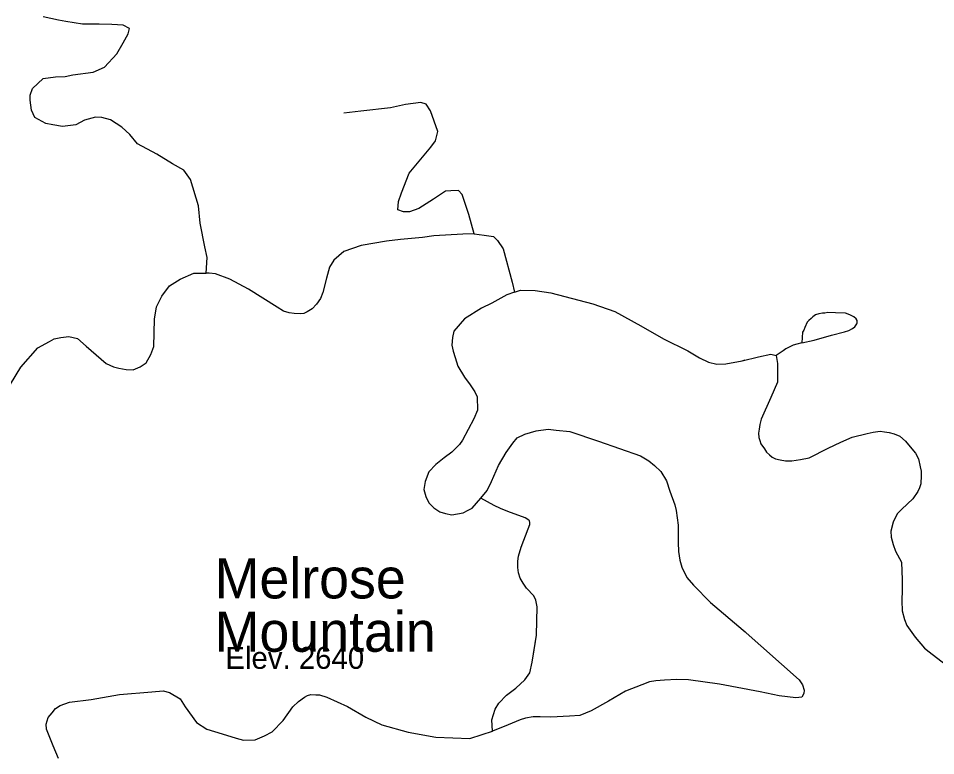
# Model space of a CAD drawing. Extents: x 990631 to 1056237, y 535999 to 585651.
# Drawn here: x 1018534 to 1021960, y 546248 to 549002 of the extents above; entities that cross this region are included whole.
import ezdxf

# ---------------------------------------------------------------- set-up
doc = ezdxf.new("R2010")
doc.units = 0
for name, color, linetype in [('Exist Geographical Mountain Summit Label', 7, 'Continuous'), ('Exist Road Non-System Type 51', 7, 'Continuous'), ('Exist Survey Geodetic Marker Label', 7, 'Continuous')]:
    doc.layers.add(name, color=color, linetype=linetype)

msp = doc.modelspace()

# ---------------------------------------------------------------- linework, layer by layer
at = {"layer": 'Exist Road Non-System Type 51'}
for points in [[(1019235, 548050.3), (1019238.8, 548108.2), (1019230.2, 548148.6), (1019213.2, 548237.2), (1019207.3, 548301.5), (1019176.7, 548400.6), (1019151.8, 548435.3), (1019110.4, 548458.7), (1019051.7, 548494.7), (1018978.9, 548533.2), (1018950, 548568.2), (1018920.9, 548595.2), (1018877.9, 548622.7), (1018846, 548631.7), (1018822, 548632.6), (1018781.8, 548621.8), (1018749.1, 548604.9), (1018698.9, 548598.7), (1018663, 548603.8), (1018637.1, 548608.7), (1018596, 548632), (1018582.9, 548658.5), (1018578.1, 548696.8), (1018578.6, 548714.8), (1018587.5, 548740.4), (1018626.9, 548777.2), (1018673, 548783.7), (1018709.1, 548784.3), (1018737.4, 548791.4), (1018813.6, 548800.8), (1018856.4, 548819.6), (1018902.1, 548870.1), (1018925.5, 548911.2), (1018944.6, 548944.6), (1018949.2, 548964.6), (1018925.6, 548977.2), (1018883.6, 548978.7), (1018835.7, 548980.3), (1018773.6, 548980.3), (1018712, 548990.4), (1018684.1, 548995.3), (1018626.5, 549007.3)], [(1020236.5, 548197.1), (1020216.9, 548269.8), (1020191.4, 548344.7), (1020177.9, 548359.2), (1020149.9, 548358.1), (1020129.7, 548356.7), (1020084.6, 548326.2), (1020029.5, 548291.9), (1019995.1, 548279.2), (1019973.1, 548279.9), (1019951.2, 548286.7), (1019954.4, 548318.5), (1019965.5, 548350.3), (1019994, 548423.3), (1020012.6, 548446.7), (1020075.1, 548520.7), (1020092, 548544.2), (1020101.1, 548579.8), (1020073.7, 548656.8), (1020056.6, 548681.3), (1020036.7, 548688.1), (1019980.3, 548679.9), (1019924.1, 548667.8), (1019813.6, 548655.4), (1019749.2, 548647.5)], [(1020236.5, 548197.1), (1020194.4, 548196.4), (1020086.1, 548190.2), (1020043.9, 548183.4), (1019961.6, 548176.3), (1019909.4, 548169.9), (1019814.9, 548153), (1019750, 548131.3), (1019712.9, 548098.5), (1019696, 548073), (1019684.6, 548031.4), (1019670.9, 547977.9), (1019662, 547956.1), (1019647.4, 547934.5), (1019630.9, 547917.1), (1019612.4, 547905.6), (1019600.1, 547900.1), (1019586.1, 547898.6), (1019564.1, 547899.2), (1019546.1, 547902), (1019524.5, 547908.6), (1019500.9, 547923.5), (1019393.1, 547991.1), (1019324.2, 548027.3), (1019271, 548047.2), (1019247, 548050.1), (1019235, 548050.3)], [(1020236.5, 548197.1), (1020274.4, 548191.8), (1020308.3, 548186.7), (1020323.8, 548172.2), (1020344.8, 548141.3), (1020378.7, 548016.2), (1020387.3, 547979.8)], [(1018483.6, 547601.1), (1018542.8, 547699.2), (1018607.2, 547771.1), (1018650.1, 547795.6), (1018668.3, 547805.1), (1018692.6, 547810.4), (1018722.7, 547813.4), (1018754.6, 547806.3), (1018787.6, 547777), (1018861.5, 547712.5), (1018889.1, 547699.8), (1018909, 547695), (1018936.7, 547690), (1018962.7, 547689.3), (1018989.1, 547700.3), (1019011.6, 547715.5), (1019028.7, 547747), (1019039.7, 547776.8), (1019043.1, 547878.7), (1019050.6, 547924.4), (1019070, 547963.8), (1019099.2, 548002.8), (1019138.1, 548027.6), (1019189, 548049.8), (1019235, 548050.3)], [(1020387.3, 547979.8), (1020358.9, 547968.8), (1020301.9, 547938.7), (1020263.3, 547919.9), (1020199.9, 547880), (1020160.3, 547833.4), (1020155.4, 547809.5), (1020152.7, 547781.5), (1020157.8, 547759.4), (1020164.9, 547735), (1020175.9, 547702.8), (1020200.7, 547661.9), (1020221.7, 547633.3), (1020238.8, 547606.5), (1020248.2, 547588.3), (1020248.6, 547538.3), (1020235.6, 547506.5), (1020192.7, 547426), (1020182.2, 547410.4), (1020153.2, 547381.4), (1020124.6, 547360.1), (1020093.7, 547335.3), (1020066.7, 547308.1), (1020053.6, 547272.5), (1020048.6, 547242.6), (1020055.7, 547216.5), (1020067, 547192), (1020086.2, 547173.4), (1020107.7, 547158.6), (1020129.6, 547152), (1020153.5, 547147.1), (1020195.7, 547155.6), (1020214.1, 547165.1), (1020228.4, 547172.6), (1020261.6, 547209.5)], [(1020387.3, 547979.8), (1020409.7, 547987.2), (1020463.7, 547985.3), (1020523.3, 547977.3), (1020680.1, 547936.1), (1020761.2, 547907.5), (1020859.5, 547854.1), (1020943.8, 547805.1), (1021034.5, 547760.1), (1021077.6, 547734.6), (1021111.1, 547717.5), (1021142.9, 547710.5), (1021176.9, 547711.4), (1021237.4, 547723.4), (1021249.1, 547726.1)], [(1020387.3, 547979.8), (1020409.7, 547987.2), (1020463.7, 547985.3), (1020523.3, 547977.3), (1020680.1, 547936.1), (1020761.2, 547907.5), (1020859.5, 547854.1), (1020943.8, 547805.1), (1021034.5, 547760.1), (1021077.6, 547734.6), (1021111.1, 547717.5), (1021142.9, 547710.5), (1021176.9, 547711.4), (1021237.4, 547723.4), (1021297.9, 547737.4), (1021344.3, 547747.8), (1021364, 547743.2)], [(1021459.8, 547789.9), (1021506, 547800.4), (1021570.8, 547818.3), (1021619.3, 547830.7), (1021635.4, 547836.2), (1021649.6, 547843.7), (1021657.9, 547849.4), (1021666.1, 547861.2), (1021666.4, 547865.2), (1021666.5, 547873.2), (1021662.9, 547879.3), (1021655, 547887.6), (1021639.4, 547894.1), (1021623.5, 547900.7), (1021585.5, 547901.8), (1021557.5, 547902.8), (1021545.5, 547901.2), (1021537.5, 547901.4), (1021523.4, 547897.9), (1021511.1, 547894.3), (1021501, 547886.7), (1021494.9, 547880.9), (1021486.5, 547873.2), (1021480.4, 547867.3), (1021471.6, 547847.7), (1021467.4, 547837.8), (1021463, 547829.9), (1021459.8, 547789.9)], [(1021459.8, 547789.9), (1021441.5, 547784.5), (1021427.4, 547781), (1021413.1, 547773.5), (1021401, 547767.9), (1021390.6, 547760.3), (1021364, 547743.2)], [(1021364, 547743.2), (1021369, 547712.9), (1021369.4, 547660.9), (1021368.8, 547642.9), (1021344.9, 547585.6), (1021308, 547504.9), (1021303.4, 547485), (1021300.9, 547467), (1021298.4, 547453.1), (1021299.9, 547437), (1021303.4, 547425), (1021307, 547412.9), (1021320.4, 547394.4), (1021328, 547382.1), (1021339.7, 547371.6), (1021349.4, 547363.4), (1021361.3, 547357), (1021379, 547352.4), (1021398.9, 547349.6), (1021422.9, 547348.9), (1021455.2, 547353.9), (1021487.4, 547360.8), (1021558.7, 547396.4), (1021605.4, 547418.9), (1021648.2, 547437.4), (1021704.7, 547451.7), (1021726.8, 547456.8), (1021752.8, 547459.9), (1021768.8, 547457.4), (1021786.8, 547454.8), (1021804.7, 547450.3), (1021826.3, 547441.6), (1021847.7, 547422.8), (1021865.1, 547402.2), (1021884.2, 547377.6), (1021895.6, 547357.2), (1021902.6, 547326.8), (1021906.1, 547310.8), (1021905.6, 547294.8), (1021904.3, 547262.8), (1021900, 547248.9), (1021893.6, 547235.2), (1021874.6, 547207.8), (1021833.2, 547169.2), (1021816.7, 547151.7), (1021801.6, 547120.2), (1021792.5, 547086.4), (1021793.7, 547064.4), (1021800.7, 547036.2), (1021810, 547011.8), (1021832.6, 546970.9), (1021834.5, 546904.9), (1021835.1, 546866.9), (1021833.9, 546826.9), (1021834.5, 546788.8), (1021843.5, 546756.5), (1021852.8, 546734.1), (1021883.4, 546691), (1021918, 546649.9), (1021935.5, 546635.4), (1021996, 546589.3)], [(1020261.6, 547209.5), (1020284.6, 547238.9), (1020301.7, 547272.3), (1020327.6, 547331.4), (1020355.4, 547380.5), (1020380.6, 547415.8), (1020397.2, 547435.3), (1020425.6, 547448.3), (1020468.1, 547460.8), (1020512.4, 547467.3), (1020542.2, 547464.3), (1020594.1, 547458.7), (1020701, 547423.1), (1020857.3, 547367.7), (1020888.6, 547348.7), (1020910, 547332.1), (1020933.4, 547309.2), (1020954.3, 547274.6), (1020966.9, 547236.1), (1020985.3, 547185.3), (1020990.4, 547163.2), (1020998.8, 547109), (1020998.7, 547044.8), (1020999.4, 547010.8), (1021004.3, 546978.7), (1021011.6, 546952.3), (1021030.2, 546913.7), (1021055.3, 546884.8), (1021119.2, 546820.7), (1021241.7, 546716.6), (1021249.1, 546710)], [(1020261.6, 547209.5), (1020284.6, 547238.9), (1020301.7, 547272.3), (1020327.6, 547331.4), (1020355.4, 547380.5), (1020380.6, 547415.8), (1020397.2, 547435.3), (1020425.6, 547448.3), (1020468.1, 547460.8), (1020512.4, 547467.3), (1020542.2, 547464.3), (1020594.1, 547458.7), (1020701, 547423.1), (1020857.3, 547367.7), (1020888.6, 547348.7), (1020910, 547332.1), (1020933.4, 547309.2), (1020954.3, 547274.6), (1020966.9, 547236.1), (1020985.3, 547185.3), (1020990.4, 547163.2), (1020998.8, 547109), (1020998.7, 547044.8), (1020999.4, 547010.8), (1021004.3, 546978.7), (1021011.6, 546952.3), (1021030.2, 546913.7), (1021055.3, 546884.8), (1021119.2, 546820.7), (1021241.7, 546716.6), (1021449.7, 546531.5), (1021463.1, 546513.1), (1021468.5, 546492.7), (1021468, 546480.7), (1021459.6, 546467.1), (1021437.5, 546463.8), (1021375.6, 546472), (1021304.1, 546486.2), (1021153, 546515.3), (1021037.5, 546531.2), (1020993.5, 546532.7), (1020947.5, 546530.3), (1020915.2, 546527.3), (1020891.1, 546524), (1020862.7, 546513), (1020802, 546489), (1020738.6, 546451), (1020673.5, 546415.3), (1020630.7, 546398.6), (1020592.7, 546396), (1020522.6, 546392.4), (1020482.6, 546393.6), (1020456.6, 546392.5), (1020428.3, 546387.5), (1020408.1, 546382.1), (1020363.6, 546363.6), (1020304.7, 546339.6)], [(1020456.8, 546620.1), (1020468.7, 546698.4), (1020472.3, 546804.3), (1020467, 546828.4), (1020459.5, 546844.8), (1020432.5, 546873.6), (1020419, 546892), (1020407.8, 546910.5), (1020402.4, 546930.6), (1020399, 546950.9), (1020399.9, 546974.9), (1020402.4, 546992.8), (1020411.5, 547026.4), (1020437.9, 547095.5), (1020444.4, 547111.4), (1020444.6, 547119.4), (1020442.9, 547125.4), (1020437, 547129.6), (1020427.3, 547135.9), (1020362, 547160.1), (1020334.4, 547171), (1020310.6, 547181.9), (1020261.6, 547209.5)], [(1020304.7, 546339.6), (1020302.1, 546381.6), (1020315.3, 546421.2), (1020328.2, 546444.7), (1020357.2, 546474), (1020392.1, 546500.7), (1020425.2, 546531.6), (1020443.9, 546557), (1020453.3, 546596.9), (1020468.7, 546698.4), (1020472.3, 546804.3), (1020467, 546828.4), (1020459.5, 546844.8), (1020432.5, 546873.6), (1020419, 546892), (1020407.8, 546910.5), (1020402.4, 546930.6), (1020399, 546950.9), (1020399.9, 546974.9), (1020402.4, 546992.8), (1020411.5, 547026.4), (1020437.9, 547095.5), (1020444.4, 547111.4), (1020444.6, 547119.4), (1020442.9, 547125.4), (1020437, 547129.6), (1020427.3, 547135.9), (1020362, 547160.1), (1020334.4, 547171), (1020310.6, 547181.9), (1020261.6, 547209.5)], [(1018684.1, 546237.4), (1018663.7, 546284.3), (1018639.7, 546347), (1018638.5, 546365.2), (1018645.2, 546390.9), (1018660, 546408.4), (1018672.5, 546424.1), (1018690.7, 546435.4), (1018725.2, 546448.3), (1018805.6, 546457.6), (1018912.2, 546476.1), (1019032.6, 546486.1), (1019074.9, 546490.6), (1019098.6, 546483.9), (1019138, 546460.5), (1019156.9, 546430), (1019199, 546372.5), (1019238.3, 546347.1), (1019295.6, 546329.1), (1019347.1, 546313.5), (1019374.9, 546306.5), (1019418.9, 546307), (1019453.5, 546321.9), (1019482, 546337), (1019523.4, 546379.5), (1019559.3, 546430.4), (1019579.9, 546449.8), (1019602.4, 546467), (1019614.5, 546472.5), (1019626.8, 546476.3), (1019644.8, 546475.7), (1019658.8, 546475.2), (1019686.4, 546466.3), (1019763.4, 546431.7), (1019832, 546391.3), (1019891.2, 546363.3), (1019990.3, 546335.9), (1020093.7, 546316.6), (1020219.7, 546312.3), (1020266.2, 546326.7), (1020304.7, 546339.6)]]:
    msp.add_lwpolyline(points, dxfattribs=at)

# ---------------------------------------------------------------- texts
at = {"layer": 'Exist Geographical Mountain Summit Label'}
for s, p in [('Melrose', (1019267.5, 546835.3)), ('Melrose', (1019267.5, 546835.3)), ('Mountain', (1019267.5, 546636.1)), ('Mountain', (1019267.5, 546636.1))]:
    msp.add_text(s, height=150, dxfattribs=at).set_placement(p)
at = {"layer": 'Exist Survey Geodetic Marker Label'}
msp.add_text('Elev. 2640', height=82.02, dxfattribs=at).set_placement((1019307.3, 546572.3))

doc.saveas('drawing.dxf')
